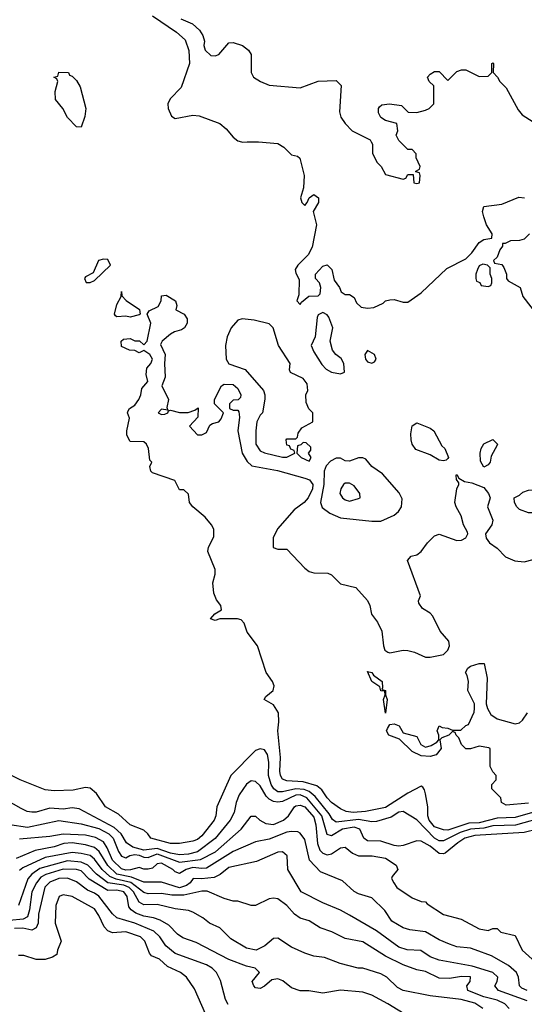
# Model space of a CAD drawing. Header units: inches. Extents: x 1793389 to 1900389, y 320802 to 470796.
# Tile 552 of 656: x 1866456 to 1868711, y 406148 to 410546. Entities that reach past the tile are written whole.
import ezdxf

# ---------------------------------------------------------------- set-up
doc = ezdxf.new("R2010")
doc.units = ezdxf.units.IN
doc.header["$MEASUREMENT"] = 0
doc.layers.add('B8460', color=7, linetype='Continuous')
doc.layers.add('B8461', color=7, linetype='Continuous')

msp = doc.modelspace()

# ---------------------------------------------------------------- linework, layer by layer
at = {"layer": 'B8460', "color": 2}
for points, elevation in [([(1867447.4, 410000), (1867450, 409999.3), (1867473, 410000)], 222), ([(1867523.6, 410000), (1867610, 409993.1), (1867636, 409976), (1867670, 409942.8), (1867696.8, 409936.8), (1867707.1, 409927.1), (1867727.7, 409850), (1867724.9, 409795.1), (1867711, 409750), (1867716, 409730), (1867730, 409716), (1867741.2, 409730), (1867749.2, 409750.8), (1867770, 409764.7), (1867790.7, 409750), (1867790.6, 409730), (1867767.3, 409690), (1867782.4, 409630), (1867763, 409530), (1867744.4, 409495.6), (1867698.8, 409450), (1867687.3, 409430), (1867690, 409414), (1867705.4, 409385.4), (1867703.6, 409316.4), (1867694, 409290), (1867710, 409274), (1867715.3, 409284.7), (1867748.4, 409311.6), (1867790, 409312), (1867799, 409321), (1867802, 409350), (1867795.3, 409370), (1867778, 409390), (1867778, 409410), (1867810, 409444.7), (1867830, 409451.3), (1867850.8, 409430.8), (1867862, 409382), (1867884.7, 409350), (1867892, 409330), (1867910, 409318), (1867930, 409318), (1867950, 409304.7), (1867961.1, 409281.1), (1867981.6, 409261.6), (1868010, 409258), (1868038.9, 409261.1), (1868080.2, 409279.8), (1868090, 409290.8), (1868110, 409294.8), (1868130, 409296), (1868170, 409284.7), (1868190, 409284.7), (1868250, 409326), (1868364.7, 409435.3), (1868450, 409478), (1868476, 409504), (1868510, 409551.3), (1868530, 409564.7), (1868566, 409570), (1868568, 409590), (1868542, 409630), (1868530, 409666), (1868524, 409690), (1868530, 409712), (1868610, 409722), (1868687, 409753), (1868712, 409750)], 222), ([(1868027, 410000), (1868032, 409990), (1868032, 409950), (1868052, 409910), (1868072, 409890), (1868090, 409854), (1868170, 409834), (1868182, 409838), (1868190, 409854), (1868214, 409854), (1868218, 409818), (1868230, 409814), (1868242, 409818), (1868246, 409850), (1868242, 409862), (1868226, 409866), (1868226, 409870), (1868242, 409878), (1868246, 409890), (1868228.4, 409928.4), (1868227.3, 409947.3), (1868210, 409966), (1868190, 409966), (1868156, 410000)], 226), ([(1868734.8, 409590), (1868710, 409565.2), (1868690, 409559), (1868650, 409558), (1868626, 409546), (1868614, 409546), (1868614, 409534), (1868602, 409518), (1868590, 409486), (1868574, 409470), (1868578, 409458), (1868610, 409452), (1868619.8, 409439.8), (1868631.3, 409410), (1868632, 409390), (1868639.6, 409379.6), (1868692, 409350), (1868704.7, 409310), (1868766, 409230)], 222), ([(1868790, 407017), (1868670, 406982.8), (1868590, 406979.4), (1868510, 406959.1), (1868463.2, 406956.8), (1868370, 406926.4), (1868350, 406926.9), (1868310, 406941.3), (1868286.2, 406970), (1868280.4, 406990), (1868279.7, 407030), (1868270, 407088), (1868265.6, 407105.6), (1868258, 407118), (1868250, 407122), (1868190, 407091.6), (1868090, 407027.6), (1868002, 407010), (1867945.5, 407005.5), (1867915.3, 407010), (1867890, 407021.2), (1867850, 407049.6), (1867830, 407069.6), (1867805.7, 407105.7), (1867784.4, 407124.4), (1867722, 407142), (1867650, 407146.6), (1867630, 407153.2), (1867621.6, 407170), (1867618.7, 407190), (1867621.1, 407250), (1867609.6, 407370), (1867614.5, 407410), (1867612.3, 407450), (1867590, 407485.2), (1867548, 407510), (1867556.4, 407523.6), (1867589, 407550), (1867593.2, 407570), (1867586, 407590), (1867558, 407630), (1867519.3, 407750), (1867472.7, 407810), (1867459, 407850), (1867445.6, 407865.6), (1867429.4, 407869.4), (1867350.8, 407869.2), (1867330, 407862), (1867308.7, 407870), (1867328, 407892), (1867358, 407910), (1867355.3, 407930), (1867334.6, 407954.6), (1867324, 407984), (1867319, 408030), (1867329.2, 408070), (1867329.2, 408090), (1867296, 408170), (1867299.3, 408190), (1867323.2, 408236.8), (1867322.7, 408270), (1867312.3, 408290), (1867284.2, 408324.2), (1867229, 408370), (1867215.3, 408390), (1867210, 408426), (1867190, 408446), (1867170, 408446), (1867148.4, 408488.4), (1867050, 408522), (1867042, 408530), (1867038, 408550), (1867046, 408570), (1867038, 408578), (1867032, 408630), (1867022.7, 408650), (1867010, 408660.9), (1866950, 408662), (1866934, 408690), (1866934, 408710), (1866946, 408766), (1866938, 408790), (1866940.4, 408799.6), (1866946, 408810), (1866970, 408824.7), (1866988.7, 408850), (1866997.2, 408870), (1867001.2, 408898.8), (1867028, 408930), (1867021.2, 408961.2), (1867024, 408990), (1867042, 409010), (1867048.7, 409030), (1867038, 409050), (1867010, 409068), (1866990, 409058), (1866970, 409068), (1866946, 409070), (1866910, 409086), (1866908.7, 409110), (1866920.4, 409119.6), (1866950, 409122), (1866970, 409111.3), (1866991.3, 409111.3), (1867010, 409094), (1867026, 409110), (1867041.2, 409190), (1867026, 409230), (1867034.6, 409245.4), (1867075.1, 409264.9), (1867088.7, 409290), (1867090, 409312), (1867110, 409316), (1867152, 409290), (1867158, 409270), (1867154, 409250), (1867191.1, 409231.1), (1867204.7, 409210), (1867204.7, 409190), (1867192, 409170), (1867179.1, 409160.9), (1867147.7, 409152.3), (1867130, 409142), (1867092, 409110), (1867085.4, 409094.6), (1867106, 409050), (1867102.8, 409010), (1867106, 408950), (1867091.3, 408910), (1867121, 408850), (1867114, 408814), (1867118, 408802), (1867090, 408806), (1867074, 408790), (1867090, 408782), (1867104.7, 408784.7), (1867118, 408790), (1867120.4, 408799.6), (1867130, 408802), (1867170, 408791.3), (1867208.4, 408791.6), (1867238, 408802), (1867252.7, 408812.7), (1867252, 408770), (1867214, 408730), (1867250, 408691.3), (1867270, 408691.3), (1867290, 408702), (1867305.6, 408734.4), (1867317.2, 408742.8), (1867346, 408750), (1867356.4, 408763.6), (1867366, 408790), (1867326, 408830), (1867326, 408850), (1867358, 408910), (1867370, 408918), (1867410, 408916), (1867430, 408898), (1867444.7, 408870), (1867442, 408858), (1867431.6, 408848.4), (1867410, 408846), (1867394, 408830), (1867394, 408810), (1867410, 408802), (1867430, 408802), (1867434.8, 408794.8), (1867438.8, 408770), (1867431.1, 408708.9), (1867450.5, 408610.5), (1867472.8, 408572.8), (1867493.7, 408553.7), (1867607.3, 408532.7), (1867730, 408498.4), (1867750.5, 408490), (1867765.5, 408470), (1867763.8, 408450), (1867744.9, 408410), (1867727.3, 408390), (1867683.1, 408356.9), (1867608.1, 408271.9), (1867588.5, 408231.5), (1867588.1, 408188.1), (1867610, 408180.7), (1867650, 408180.7), (1867730, 408095.5), (1867750, 408082), (1867770, 408074.9), (1867833.2, 408073.2), (1867850, 408066), (1867890, 408026), (1867958, 408010), (1868010, 407952), (1868021, 407930), (1868027.7, 407890), (1868054.6, 407854.6), (1868074.9, 407814.9), (1868081.6, 407750), (1868088, 407730), (1868101.3, 407721.3), (1868110, 407718), (1868169.6, 407730.4), (1868190, 407728.4), (1868220.7, 407720.7), (1868270, 407698), (1868290, 407698), (1868350, 407710.8), (1868369.2, 407730), (1868377.2, 407750), (1868374, 407770), (1868335.3, 407815.3), (1868302, 407882), (1868290, 407895.3), (1868256.4, 407916.4), (1868240.4, 407940.4), (1868238, 407950), (1868247.3, 407972.7), (1868188.7, 408130), (1868206, 408150), (1868230, 408156), (1868250, 408170.8), (1868278, 408210), (1868310, 408240.7), (1868330, 408247.3), (1868410, 408220.4), (1868430, 408220.5), (1868450, 408231.3), (1868459.3, 408250), (1868457.5, 408257.5), (1868439, 408290), (1868429.2, 408330), (1868406, 408370), (1868400.9, 408390), (1868409.3, 408450.7), (1868418, 408470), (1868418, 408478), (1868407.3, 408492.7), (1868406, 408510), (1868410, 408514), (1868418, 408498), (1868443.6, 408483.6), (1868476.9, 408476.9), (1868530, 408456), (1868551.3, 408430), (1868558, 408410), (1868546, 408370), (1868570.8, 408310), (1868566, 408290), (1868538, 408250), (1868541, 408230), (1868556, 408210), (1868590, 408184.9), (1868627.5, 408147.5), (1868668.8, 408128.8), (1868710, 408124.2), (1868750, 408134.9)], 218), ([(1868730, 407046), (1868630, 407038), (1868608.9, 407048.9), (1868606, 407070), (1868566, 407110), (1868566, 407130), (1868586, 407150), (1868586, 407170), (1868570, 407186), (1868558, 407210), (1868558, 407290), (1868553.2, 407293.2), (1868510, 407301.2), (1868470, 407289), (1868450, 407288.7), (1868430, 407308), (1868419, 407339), (1868406, 407350), (1868402, 407362), (1868390, 407366), (1868374, 407350), (1868342, 407338), (1868334, 407330), (1868338.8, 407290), (1868317.6, 407262.4), (1868290, 407254.5), (1868250, 407257.2), (1868210, 407278), (1868152.9, 407332.9), (1868105.2, 407350), (1868095.1, 407370), (1868099.5, 407380.5), (1868110, 407398), (1868130, 407400.7), (1868152.2, 407392.2), (1868170, 407361), (1868230, 407344.7), (1868248, 407308), (1868270, 407296.3), (1868295.3, 407304.7), (1868320.4, 407319.6), (1868328.7, 407330), (1868328.7, 407350), (1868322, 407370), (1868330, 407392), (1868344.7, 407384.7), (1868370, 407382), (1868390, 407372), (1868427.3, 407372.7), (1868450, 407394), (1868462, 407398), (1868487.3, 407452.7), (1868488, 407470), (1868488, 407490), (1868458, 407550), (1868462, 407590), (1868456.4, 407616.4), (1868448.7, 407630), (1868458, 407650), (1868470, 407658), (1868510, 407671), (1868532, 407670), (1868545.4, 407605.4), (1868541, 407490), (1868546, 407470), (1868562, 407442), (1868590, 407423), (1868670, 407401), (1868690, 407404.7), (1868703.2, 407416.8), (1868725.2, 407450)], 214), ([(1868810, 406986.6), (1868672.2, 406947.8), (1868570, 406945), (1868530, 406934.5), (1868470, 406929.9), (1868425, 406915), (1868350, 406878.2), (1868330, 406878.7), (1868310, 406889.8), (1868230, 406972), (1868170, 407009.3), (1868150, 407006), (1868115.6, 406984.4), (1868050, 406964.2), (1868030, 406963), (1867970, 406974.3), (1867870, 406961), (1867853.4, 406973.4), (1867838.5, 406998.5), (1867775.9, 407075.9), (1867750, 407098.2), (1867727.1, 407107.1), (1867690, 407110.6), (1867630, 407096.8), (1867610, 407097.3), (1867591.5, 407110), (1867579.2, 407130), (1867568.5, 407170), (1867569.6, 407230), (1867563.6, 407263.6), (1867550, 407285.2), (1867530, 407289.3), (1867510, 407281.2), (1867399.3, 407170), (1867336.3, 407030), (1867333, 406990), (1867325.5, 406970), (1867270, 406900.7), (1867250, 406884.2), (1867230, 406876.2), (1867170, 406866.3), (1867130, 406866.3), (1867042, 406890), (1867029, 406910), (1867010, 406925.2), (1866950, 406949.4), (1866897, 406997), (1866839, 407030), (1866799, 407090), (1866770, 407114), (1866750, 407116), (1866695.2, 407104.8), (1866610, 407100.9), (1866570, 407106.6), (1866458, 407150), (1866410, 407174)], 222), ([(1868772, 406930), (1868710, 406915.6), (1868490, 406901.8), (1868446, 406890), (1868414.4, 406870), (1868357, 406823), (1868350, 406819.5), (1868330, 406821.6), (1868290, 406854.3), (1868250, 406877), (1868230, 406878), (1868170, 406856.9), (1868150, 406854.3), (1868130, 406856.9), (1868070, 406877.4), (1868010, 406877.6), (1867994.5, 406890), (1867975.6, 406930), (1867950, 406939.3), (1867898, 406930), (1867850, 406900.7), (1867830, 406906), (1867805.5, 406990), (1867739.8, 407070), (1867710, 407083.2), (1867690, 407082), (1867630, 407054.5), (1867610, 407051), (1867590, 407054), (1867570, 407064.2), (1867557.2, 407077.2), (1867530, 407123.7), (1867510, 407143.7), (1867490, 407146.6), (1867468.9, 407131.1), (1867436.7, 407083.3), (1867423.7, 407050), (1867414.8, 407005.2), (1867397, 406970), (1867330, 406888), (1867250, 406828.9), (1867210, 406818), (1867170, 406816.2), (1867130, 406822.7), (1867070, 406844.2), (1867010, 406835.9), (1866961.6, 406850), (1866932.6, 406870), (1866909.8, 406910), (1866878.5, 406938.5), (1866721.5, 407021.5), (1866690, 407026.3), (1866650, 407019.7), (1866590, 407024.2), (1866530, 407006), (1866510, 407005.6), (1866489.7, 407009.7), (1866462.7, 407022.7), (1866370, 407075.1)], 226), ([(1866411.3, 406951.3), (1866490, 406939.1), (1866630, 406968.4), (1866730, 406954.3), (1866810, 406932.9), (1866854.3, 406910), (1866873.3, 406890), (1866897.4, 406830), (1866910, 406809.6), (1866930, 406802.4), (1866947.5, 406812.5), (1866970, 406816.5), (1866990, 406814.5), (1867010, 406804.6), (1867030, 406803.8), (1867070, 406819.6), (1867170, 406782.9), (1867264.4, 406795.6), (1867330.9, 406829.1), (1867446, 406930), (1867490, 406988.7), (1867510, 406989), (1867529, 406970), (1867555.6, 406955.6), (1867590, 406951.6), (1867635.5, 406970), (1867657.1, 406990), (1867683.8, 407030), (1867690, 407035.1), (1867710, 407038), (1867730, 407029.6), (1867770, 406984.5), (1867779.8, 406950), (1867786.6, 406866.6), (1867797.3, 406837.3), (1867810, 406822.6), (1867830, 406816.4), (1867850, 406820.4), (1867890, 406846.6), (1867910, 406849.3), (1867943.5, 406823.5), (1867970, 406811.8), (1868031.5, 406811.5), (1868090, 406801.2), (1868138, 406770), (1868146, 406750), (1868120.4, 406719.6), (1868118, 406710), (1868128, 406690), (1868142, 406670), (1868210, 406624), (1868250, 406608), (1868270, 406606), (1868276.4, 406596.4), (1868350, 406549.2), (1868429.1, 406529.1), (1868510, 406485.2), (1868550, 406478), (1868570, 406486), (1868590, 406486), (1868606, 406470), (1868670, 406455.3), (1868701.2, 406390), (1868746, 406350)], 230), ([(1868724, 406210), (1868700.6, 406220.6), (1868689.6, 406230), (1868685.6, 406270), (1868676.2, 406290), (1868641, 406321), (1868563.9, 406363.9), (1868491.2, 406391.2), (1868470, 406398.4), (1868410, 406405.1), (1868376.6, 406416.6), (1868330, 406436), (1868270, 406472), (1868200.1, 406480.1), (1868169, 406490), (1868119.1, 406519.1), (1868087.5, 406567.5), (1868030, 406624), (1867970, 406640.9), (1867950, 406652.7), (1867899.1, 406699.1), (1867800.2, 406740.2), (1867751.4, 406791.4), (1867730, 406884), (1867710, 406913.2), (1867698.4, 406918.4), (1867670, 406920.7), (1867650, 406916.3), (1867570, 406886), (1867510, 406874.5), (1867410, 406831.3), (1867290, 406756), (1867270, 406754), (1867230, 406759.4), (1867199.3, 406750), (1867170, 406731.8), (1867150, 406739.5), (1867140.7, 406750), (1867090, 406778.7), (1867070, 406776), (1867050, 406755.6), (1867030, 406751.2), (1867010, 406751.5), (1866990, 406759.3), (1866951.1, 406748.9), (1866930, 406747.4), (1866910, 406753.1), (1866870, 406791.3), (1866846.7, 406846.7), (1866830, 406874), (1866793.9, 406893.9), (1866750, 406904.2), (1866650, 406908.7), (1866590, 406896.9), (1866454.6, 406885.4)], 234), ([(1868723.3, 406163.3), (1868595.1, 406210), (1868579.3, 406230), (1868589.3, 406250), (1868592.3, 406270), (1868570, 406289.5), (1868478.5, 406318.5), (1868330, 406344.7), (1868290, 406360.5), (1868247.9, 406387.9), (1868188.1, 406391.9), (1868150, 406403), (1868050, 406476.2), (1867930, 406546.6), (1867890, 406569.2), (1867810, 406600.9), (1867714, 406650), (1867654, 406750), (1867651.5, 406811.5), (1867630, 406829.2), (1867610, 406827), (1867513.5, 406786.5), (1867390, 406758.7), (1867351.5, 406728.5), (1867324.8, 406715.2), (1867268.3, 406708.3), (1867230.5, 406709.5), (1867217.1, 406690), (1867201.4, 406678.6), (1867170, 406669), (1867090, 406694), (1867010, 406693.5), (1866956, 406716), (1866889.9, 406729.9), (1866850, 406767.4), (1866811.2, 406831.2), (1866790, 406848.6), (1866750, 406860.8), (1866690, 406868.7), (1866653.1, 406866.9), (1866610, 406852), (1866525.3, 406834.7), (1866440.2, 406799.8)], 238), ([(1868643.7, 406130), (1868623.7, 406150), (1868590, 406167.1), (1868530, 406182.2), (1868459, 406210), (1868454, 406230), (1868469, 406250), (1868470.8, 406270.8), (1868430, 406272.8), (1868377.1, 406262.9), (1868330, 406265.6), (1868270, 406294), (1868230, 406302.7), (1868170, 406324.5), (1868090, 406362.9), (1867990, 406427.3), (1867910, 406442), (1867851.3, 406471.3), (1867799, 406490), (1867750, 406521.2), (1867710, 406532.7), (1867684, 406550), (1867649.2, 406590), (1867610, 406619.3), (1867590, 406622.7), (1867570, 406619.3), (1867510, 406589), (1867490.8, 406589.2), (1867430, 406609.2), (1867410, 406609.3), (1867370, 406621.2), (1867293.3, 406653.3), (1867270, 406653), (1867190, 406636.2), (1867135.9, 406635.9), (1867090, 406642.7), (1867030, 406641.5), (1867010, 406647.3), (1866952.8, 406692.8), (1866886.8, 406706.8), (1866858.8, 406718.8), (1866824.5, 406750), (1866790, 406796.9), (1866770, 406812.1), (1866730, 406822.4), (1866690, 406825.8), (1866570, 406804.5), (1866470, 406758.3), (1866454.3, 406745.7)], 242), ([(1868525.2, 406130), (1868490, 406153.7), (1868428.7, 406170), (1868290, 406186.6), (1868170, 406209.5), (1868143.9, 406223.9), (1868096, 406270), (1868070, 406283.6), (1867990, 406309.7), (1867968, 406310), (1867888, 406330), (1867817.5, 406357.5), (1867770, 406363.7), (1867730, 406376), (1867670, 406402.7), (1867610, 406444), (1867590, 406442), (1867552, 406410), (1867512, 406390), (1867470, 406399.3), (1867400.1, 406440.1), (1867350, 406489.3), (1867304, 406510), (1867274, 406534), (1867230, 406559.5), (1867210, 406567), (1867150, 406574), (1867070, 406594.3), (1867010, 406592.6), (1866990, 406604.7), (1866964, 406650), (1866945.6, 406670), (1866920.7, 406680.7), (1866850, 406691.4), (1866798.5, 406730), (1866760.5, 406770), (1866730, 406783.4), (1866670, 406788.2), (1866545.9, 406754.1), (1866510.2, 406729.8), (1866491.8, 406708.2), (1866450, 406589.4)], 246), ([(1868194, 406094), (1868101.2, 406150), (1868030, 406189.3), (1867990, 406202.7), (1867890, 406212), (1867810, 406197.2), (1867748.4, 406208.4), (1867710, 406209), (1867670, 406222), (1867632.5, 406252.5), (1867610, 406262), (1867582, 406258), (1867550.6, 406229.4), (1867530, 406219), (1867510, 406222), (1867502, 406230), (1867495.3, 406250), (1867528, 406290), (1867508, 406310), (1867470, 406318.4), (1867390, 406348), (1867243.9, 406423.9), (1867185.6, 406445.6), (1867161.3, 406461.3), (1867121.7, 406501.7), (1867083.7, 406523.7), (1867054.3, 406534.3), (1867010, 406542.3), (1866975.5, 406555.5), (1866954, 406570), (1866943.3, 406583.3), (1866935.6, 406630), (1866921.6, 406650), (1866890, 406657.4), (1866850, 406656.1), (1866766.9, 406706.9), (1866730, 406744.4), (1866709.8, 406749.8), (1866650, 406752.2), (1866572.3, 406727.7), (1866550, 406715.6), (1866530.2, 406690), (1866510.3, 406650), (1866500.2, 406570), (1866490, 406539.5), (1866471.1, 406528.9), (1866410, 406522.8)], 250), ([(1867387.9, 406147.9), (1867375.1, 406170), (1867353.8, 406253.8), (1867336, 406290), (1867316, 406310), (1867290, 406324.2), (1867150, 406375.6), (1867109.5, 406410), (1867081.6, 406450), (1867055.2, 406475.2), (1866970, 406510.9), (1866890, 406534.7), (1866870, 406551.8), (1866810, 406631.3), (1866790, 406645.1), (1866758.2, 406658.2), (1866710, 406695.4), (1866670, 406712.1), (1866631, 406710), (1866590, 406694.2), (1866568.6, 406671.4), (1866539.6, 406550), (1866538.3, 406510), (1866530, 406489.5), (1866510, 406478.7), (1866470, 406488.7), (1866433.1, 406486.9)], 254), ([(1867285.6, 406105.6), (1867237.5, 406217.5), (1867201.2, 406270), (1867174, 406290), (1867116.6, 406316.6), (1867081.2, 406350), (1867045.3, 406365.3), (1867036.1, 406376.1), (1867014.5, 406430), (1866995.1, 406450), (1866930, 406471.1), (1866870, 406467.3), (1866850, 406477), (1866834, 406494), (1866810, 406545.2), (1866790, 406574), (1866690, 406629.2), (1866650, 406637.2), (1866632, 406630), (1866617.3, 406590), (1866614.8, 406510), (1866641, 406430), (1866624.7, 406390), (1866622, 406370), (1866602, 406358), (1866568.9, 406348.9), (1866528.9, 406348.9), (1866474, 406366), (1866450, 406366)], 258)]:
    msp.add_lwpolyline(points, dxfattribs=dict(at, elevation=elevation))
for points, elevation in [([(1866830, 409477), (1866807.3, 409470), (1866784.7, 409415.3), (1866750, 409398), (1866744.7, 409390), (1866752.7, 409372.7), (1866770, 409372), (1866790, 409381), (1866861.2, 409450), (1866850, 409474.5)], 222), ([(1868525.4, 409454.6), (1868510, 409446), (1868502, 409430), (1868494, 409410), (1868494, 409390), (1868498, 409378), (1868512.7, 409372.7), (1868518, 409358), (1868550, 409354), (1868562, 409358), (1868566, 409370), (1868566, 409390), (1868558, 409410), (1868558, 409438), (1868546, 409450)], 222), ([(1866950, 409218), (1866930, 409222), (1866890, 409219), (1866883.2, 409223.2), (1866879, 409230), (1866890, 409274), (1866908.7, 409310), (1866910, 409332), (1866912, 409312), (1866931.6, 409291.6), (1866991.1, 409251.1), (1866994, 409230), (1866990, 409228)], 218), ([(1867810, 409238), (1867790, 409228), (1867784.9, 409215.1), (1867776, 409130), (1867758.8, 409090), (1867770, 409062), (1867806.4, 409006.4), (1867825.4, 408985.4), (1867850, 408972), (1867890, 408964.7), (1867908, 408972), (1867904, 409010), (1867892.7, 409032.7), (1867868, 409050), (1867854, 409070), (1867844, 409110), (1867855.3, 409170), (1867837.2, 409217.2), (1867830, 409228)], 222), ([(1867450, 409209.4), (1867430, 409203.7), (1867401.6, 409170), (1867383.7, 409130), (1867375.3, 409090), (1867378.7, 409030), (1867390, 409008.4), (1867464.2, 408984.2), (1867546, 408890), (1867552, 408870), (1867551.6, 408851.6), (1867541, 408790), (1867530, 408779), (1867516.3, 408750), (1867510.6, 408710), (1867510.6, 408650), (1867530, 408620.5), (1867550, 408610.6), (1867630, 408591.3), (1867650, 408592), (1867670, 408602), (1867686, 408610), (1867682, 408622), (1867668, 408628), (1867662, 408642), (1867650, 408646), (1867646, 408670), (1867650, 408674), (1867690, 408674), (1867698, 408682), (1867700.4, 408699.6), (1867716.4, 408723.6), (1867766, 408750), (1867766, 408790), (1867748.4, 408808.4), (1867736.4, 408836.4), (1867735.3, 408870), (1867744, 408890), (1867740.2, 408920.2), (1867722.7, 408942.7), (1867666, 408970), (1867662, 408982), (1867664, 409010), (1867612.7, 409090), (1867589, 409169), (1867570, 409188), (1867503.7, 409203.7)], 222), ([(1868010, 409068), (1867998, 409050), (1868001, 409030), (1868010, 409018), (1868030, 409011.3), (1868042, 409018), (1868048.7, 409030), (1868042, 409050)], 222), ([(1868350, 408575.3), (1868330, 408579), (1868290, 408602.7), (1868226.5, 408626.5), (1868209.7, 408649.7), (1868206, 408670), (1868203.9, 408696.1), (1868210, 408732), (1868230, 408746), (1868290, 408722), (1868306.8, 408710), (1868343, 408643), (1868356, 408630), (1868372, 408590), (1868370, 408586), (1868362, 408578)], 218), ([(1867722, 408658), (1867712.7, 408647.3), (1867698, 408642), (1867694, 408610), (1867714, 408590), (1867750, 408574), (1867758, 408590), (1867746, 408610), (1867756.4, 408623.6), (1867756.4, 408636.4), (1867736.4, 408656.4)], 222), ([(1868530, 408548), (1868514.6, 408574.6), (1868514, 408610), (1868519, 408630), (1868530, 408651), (1868570, 408671.3), (1868591, 408650), (1868590, 408646), (1868563.5, 408596.5), (1868558, 408570), (1868550, 408558)], 218), ([(1867970, 408589), (1867930, 408574), (1867910, 408575.3), (1867890, 408588), (1867870, 408588), (1867845.4, 408574.6), (1867826, 408554), (1867816, 408530), (1867814.6, 408470), (1867799.5, 408390), (1867807.7, 408367.7), (1867842.4, 408342.4), (1867890, 408321.1), (1868030, 408305.5), (1868070, 408305.5), (1868130, 408333.4), (1868149.3, 408350), (1868162.7, 408370), (1868165.2, 408405.2), (1868152.5, 408432.5), (1868077.2, 408517.2), (1868029, 408550), (1868003.1, 408583.1), (1867990, 408588.7)], 222), ([(1867930, 408475.1), (1867910, 408475.1), (1867902.8, 408470), (1867890.8, 408450), (1867887.3, 408430), (1867898, 408410), (1867910, 408401), (1867930, 408396), (1867970, 408406.8), (1867978, 408410), (1867975.3, 408430), (1867950, 408464)], 226), ([(1868730, 408344), (1868690, 408358), (1868678, 408370), (1868668, 408390), (1868666, 408410), (1868690, 408422), (1868704.7, 408435.3), (1868730, 408444.7), (1868750, 408446), (1868784.7, 408430), (1868794.8, 408410), (1868790, 408378), (1868750, 408344)], 218), ([(1868090, 407448), (1868082, 407510), (1868088.7, 407530), (1868087.3, 407547.3), (1868070, 407548.7), (1868065.6, 407565.6), (1868029.7, 407589.7), (1868010, 407634), (1868030, 407630.8), (1868037.5, 407617.5), (1868075.5, 407590), (1868078, 407562), (1868074, 407554), (1868090.8, 407550), (1868091, 407531), (1868098, 407510)], 214)]:
    msp.add_lwpolyline(points, close=True, dxfattribs=dict(at, elevation=elevation))
at = {"layer": 'B8461', "color": 2}
for points, elevation in [([(1867050, 410563.1), (1867157.1, 410490), (1867196, 410456), (1867211.8, 410408.2), (1867214.9, 410350), (1867176.9, 410243.1), (1867128.2, 410191.8), (1867117.6, 410170), (1867119.5, 410150), (1867134.9, 410114.9), (1867150, 410104.4), (1867230, 410119.5), (1867257.2, 410117.2), (1867350, 410082.8), (1867379, 410059), (1867410, 410020.7), (1867430, 410004.4), (1867447.4, 410000)], 222), ([(1867176, 410550), (1867227.5, 410527.5), (1867259.8, 410499.8), (1867274.8, 410474.8), (1867281, 410450), (1867278, 410430), (1867284.7, 410410), (1867310, 410386), (1867330, 410384.7), (1867346, 410390), (1867390, 410442), (1867410, 410444.7), (1867452, 410430), (1867478, 410410), (1867490.7, 410390.7), (1867490.8, 410310), (1867501, 410290), (1867531.3, 410270), (1867570, 410254), (1867710, 410241), (1867790, 410271.3), (1867870, 410274), (1867892, 410252), (1867885.4, 410134.6), (1867891.3, 410110), (1867910, 410082), (1867942, 410050), (1868022, 410010), (1868027, 410000)], 226), ([(1868156, 410000), (1868150, 410006), (1868138, 410030), (1868146, 410050), (1868142, 410082), (1868090, 410095.3), (1868069.2, 410109.2), (1868059, 410130), (1868059, 410150), (1868063.2, 410156.8), (1868073.6, 410166.4), (1868109.1, 410170.9), (1868162, 410162), (1868192.7, 410132.7), (1868230, 410132), (1868270, 410142), (1868286, 410150), (1868306, 410170), (1868306, 410250), (1868286, 410270), (1868278, 410290), (1868290, 410302), (1868310, 410314), (1868330, 410314), (1868370, 410274), (1868410, 410314), (1868430, 410322), (1868450, 410322), (1868510, 410292), (1868550, 410294), (1868566, 410310), (1868566, 410350), (1868570, 410354), (1868574, 410350), (1868572, 410310), (1868592, 410290), (1868602, 410270), (1868630, 410242), (1868683.4, 410143.4), (1868701.7, 410121.7), (1868750, 410090.4)], 226), ([(1867473, 410000), (1867510, 410001.1), (1867523.6, 410000)], 222)]:
    msp.add_lwpolyline(points, dxfattribs=dict(at, elevation=elevation))
at = {"layer": 'B8461', "color": 2, "elevation": 218}
msp.add_lwpolyline([(1866730, 410066), (1866710, 410068), (1866669.3, 410109.3), (1866648.9, 410148.9), (1866615.3, 410190), (1866614.6, 410225.4), (1866626, 410270), (1866622, 410282), (1866608, 410290), (1866626, 410294), (1866630, 410312), (1866674, 410310), (1866678, 410298), (1866690, 410294), (1866710, 410274), (1866725.4, 410245.4), (1866750.8, 410150), (1866747.1, 410112.9)], close=True, dxfattribs=at)

doc.saveas('drawing.dxf')
